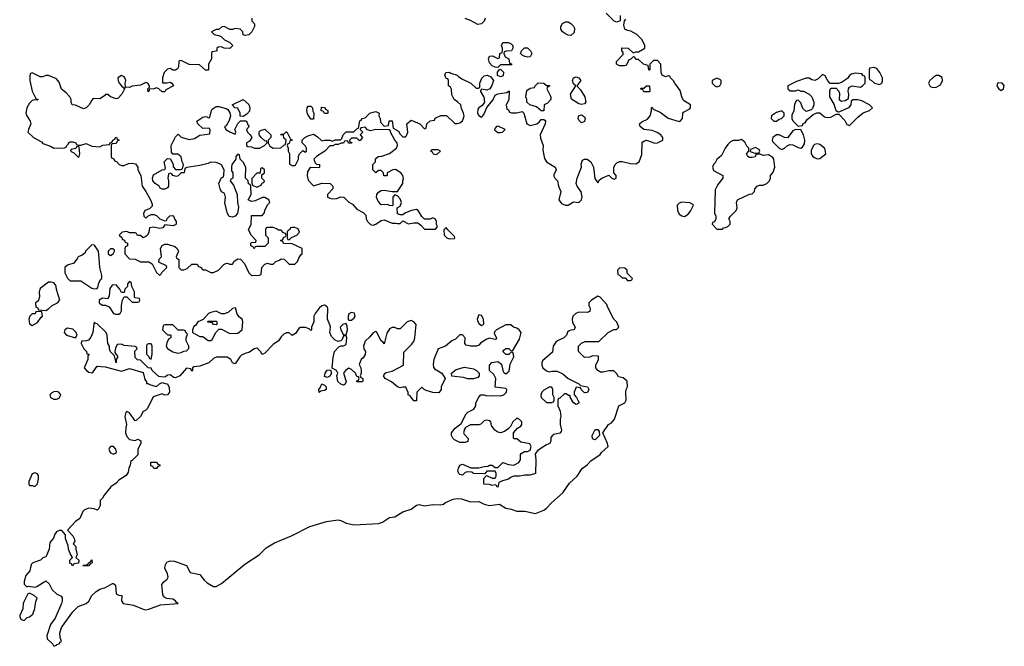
# Model space of a CAD drawing. Header units: inches. Extents: x 2601469 to 2753575, y 449403 to 582909.
# Tile 321 of 350: x 2711438 to 2718713, y 487134 to 491759. Entities that reach past the tile are written whole.
import ezdxf

# ---------------------------------------------------------------- set-up
doc = ezdxf.new("R2010")
doc.units = ezdxf.units.IN
doc.header["$MEASUREMENT"] = 0
doc.layers.add('C7418', color=7, linetype='Continuous')
doc.layers.add('C7419', color=7, linetype='Continuous')

msp = doc.modelspace()

# ---------------------------------------------------------------- linework, layer by layer
at = {"layer": 'C7418', "color": 4, "elevation": 4}
for points in [[(2711864.1, 490000), (2711836.9, 489963.1), (2711790, 489948), (2711772, 489930), (2711771, 489890), (2711790, 489852), (2711810, 489831.3), (2711890, 489832), (2711970, 489778), (2711990, 489772), (2712010, 489774), (2712016.4, 489783.6), (2712022, 489818), (2712036.4, 489843.6), (2712046, 489850), (2712046, 489870), (2712029.1, 489929.1), (2712024.5, 490000)], [(2712244, 490000), (2712250, 489994), (2712290, 489992), (2712330, 489972), (2712391.6, 489971.6), (2712416.9, 489956.9), (2712450, 489894), (2712470, 489874), (2712482, 489878), (2712487.3, 489892.7), (2712526, 489930), (2712522, 489942), (2712466, 489970), (2712468.4, 489991.6), (2712476.4, 490000)], [(2712597.3, 490000), (2712598, 489998), (2712614, 489990), (2712614, 489930), (2712630, 489914), (2712650, 489914), (2712676.4, 489923.6), (2712710, 489954), (2712750, 489954), (2712758, 489938), (2712772.7, 489932.7), (2712790, 489914), (2712810, 489914), (2712850, 489894), (2712870, 489894), (2712906, 489910), (2712947.3, 489952.7), (2712960.4, 489959.6), (2712970, 489962), (2712990, 489954), (2713010, 489954), (2713023.1, 489976.9), (2713050, 489994), (2713070, 489992), (2713099.9, 489959.9), (2713130, 489892), (2713150, 489872), (2713210, 489874), (2713222, 489878), (2713228, 489930), (2713250, 489954), (2713270, 489962), (2713290, 489954), (2713310, 489954), (2713330, 489974), (2713356.4, 489983.6), (2713370, 489994), (2713392.7, 489992.7), (2713430, 489954), (2713470, 489954), (2713490, 489974), (2713500.2, 489999.8), (2713500.4, 490000)]]:
    msp.add_lwpolyline(points, dxfattribs=at)
for points in [[(2715872.7, 489927.3), (2715854, 489910), (2715858, 489878), (2715870, 489874), (2715890, 489854), (2715912.7, 489852.7), (2715930, 489834), (2715950, 489834), (2715962, 489838), (2715966, 489850), (2715927.3, 489887.3), (2715926, 489910), (2715910, 489926)], [(2711670, 489822), (2711650, 489822), (2711590, 489775.3), (2711581, 489750), (2711585.4, 489714.6), (2711578, 489690), (2711570, 489678), (2711554, 489670), (2711558, 489638), (2711570, 489634), (2711578, 489618), (2711630, 489612), (2711650, 489624.7), (2711678, 489650), (2711718, 489670), (2711734, 489690), (2711708.9, 489768.9), (2711708.7, 489790), (2711703.1, 489803.1), (2711690, 489818)], [(2712250, 489826), (2712234, 489810), (2712234, 489790), (2712214, 489770), (2712210, 489746), (2712190, 489746), (2712178, 489770), (2712150, 489802), (2712121, 489799), (2712104.5, 489775.5), (2712099.1, 489720.9), (2712090, 489698), (2712050, 489704), (2712026, 489690), (2712026, 489670), (2712030, 489664.7), (2712050, 489651.3), (2712071.1, 489651.1), (2712098.8, 489638.8), (2712130, 489591.3), (2712145.4, 489585.4), (2712170, 489584.7), (2712184, 489596), (2712189, 489610), (2712189, 489650), (2712198, 489690), (2712210, 489714), (2712230, 489714), (2712270, 489674), (2712310, 489674), (2712322, 489678), (2712326, 489690), (2712322, 489702), (2712290, 489706), (2712286, 489710), (2712286, 489750), (2712266, 489790), (2712262, 489822)], [(2715710, 489718), (2715662, 489690), (2715642, 489670), (2715642, 489650), (2715652, 489630), (2715650, 489606), (2715630, 489598), (2715570, 489600.9), (2715546, 489590), (2715526, 489570), (2715518.8, 489550), (2715523.5, 489523.5), (2715542, 489490), (2715534, 489470), (2715510, 489468.7), (2715496.9, 489463.1), (2715486.4, 489453.6), (2715478, 489430), (2715458, 489410), (2715411.3, 489390), (2715399.9, 489380.1), (2715378.8, 489350), (2715373.7, 489306.3), (2715299.8, 489240.2), (2715294.8, 489230), (2715294.8, 489210), (2715304, 489190), (2715330, 489166.8), (2715350, 489161), (2715370, 489166), (2715410, 489164.7), (2715450, 489144.7), (2715490, 489112), (2715574, 489070), (2715578, 489058), (2715634, 489050), (2715642, 489030), (2715632.7, 489007.3), (2715610, 489006), (2715586, 489030), (2715582, 489042), (2715550, 489046), (2715534, 489010), (2715534, 488990), (2715551.6, 488971.6), (2715572, 488930), (2715550, 488918), (2715528.7, 488930), (2715506, 488974), (2715506, 488986), (2715494, 488986), (2715476.4, 488996.4), (2715463.6, 488996.4), (2715430, 488966), (2715418, 488962), (2715414, 488950), (2715414, 488910), (2715431.3, 488870), (2715436, 488830), (2715431.3, 488810), (2715432, 488770), (2715442, 488730), (2715439.6, 488720.4), (2715430, 488708), (2715383.6, 488696.4), (2715371.6, 488688.4), (2715363.6, 488676.4), (2715362, 488650), (2715354, 488630), (2715330, 488622), (2715298, 488602), (2715264, 488576), (2715246, 488554), (2715250.6, 488510), (2715250, 488408.7), (2715210, 488398), (2715170, 488398), (2715130, 488388.7), (2715090, 488388.7), (2715070, 488382), (2715050, 488368.7), (2715004.7, 488355.3), (2714978, 488342), (2714971.3, 488308.7), (2714966, 488310), (2714962, 488322), (2714950, 488326), (2714930, 488322), (2714910, 488328), (2714868, 488330), (2714868.4, 488371.6), (2714886, 488394), (2714930, 488374), (2714950, 488374), (2714958, 488390), (2714958, 488410), (2714950, 488426), (2714890, 488426), (2714874, 488406), (2714790, 488408.7), (2714779, 488419), (2714750, 488422), (2714730, 488418), (2714710, 488398), (2714690, 488402), (2714682, 488410), (2714675.3, 488430), (2714679, 488450), (2714690, 488471.3), (2714710, 488478), (2714771.6, 488451.6), (2714830, 488451.3), (2714870, 488462), (2714896.4, 488463.6), (2714908.9, 488471.1), (2714930, 488472), (2714950, 488454), (2714970, 488454), (2715008.7, 488491.3), (2715050, 488476), (2715088.7, 488471.3), (2715126, 488490), (2715138, 488510), (2715138, 488550), (2715142, 488558), (2715168.4, 488571.6), (2715190, 488572), (2715210, 488582), (2715218, 488610), (2715207.3, 488627.3), (2715140.4, 488640.4), (2715110, 488666), (2715090, 488666), (2715086, 488670), (2715086, 488710), (2715116.4, 488743.6), (2715140.4, 488759.6), (2715148, 488770), (2715148, 488790), (2715130, 488808), (2715110, 488818), (2715082, 488790), (2715063.6, 488756.4), (2715043.6, 488736.4), (2715019.6, 488720.4), (2714990, 488708.7), (2714970, 488715.3), (2714948.7, 488730), (2714924.7, 488764.7), (2714918, 488790), (2714910, 488798), (2714890, 488802), (2714870, 488798), (2714845.4, 488774.6), (2714830, 488768.7), (2714770, 488768.7), (2714731.3, 488748.7), (2714723.6, 488736.4), (2714718, 488710), (2714721, 488701), (2714751.6, 488668.4), (2714750, 488646), (2714730, 488638), (2714690, 488638), (2714650, 488658), (2714638, 488670), (2714628, 488690), (2714628, 488710), (2714656.4, 488743.6), (2714700.4, 488779.6), (2714738, 488850), (2714750, 488862), (2714794.6, 488885.4), (2714808, 488910), (2714808, 488930), (2714830, 488974), (2714846, 488990), (2714870, 488991.3), (2714890, 488982), (2714930, 488986), (2714990, 488982.8), (2715015.3, 488990), (2715035.3, 489010), (2715038, 489030), (2715030, 489038), (2714950, 489046), (2714957.2, 489110), (2714940.9, 489140.9), (2714908, 489170), (2714908, 489210), (2714926, 489230), (2714970, 489236), (2714997.3, 489217.3), (2715006.8, 489170), (2715015.3, 489155.3), (2715030, 489144.7), (2715054.5, 489165.5), (2715062.7, 489217.3), (2715088, 489270), (2715087.3, 489287.3), (2715082, 489302), (2715070, 489306), (2715051.3, 489288.7), (2715030, 489288.7), (2715008.9, 489311.1), (2715016.4, 489323.6), (2715030, 489331.3), (2715051.3, 489331.3), (2715070, 489314), (2715082, 489318), (2715130, 489402), (2715142, 489450), (2715128, 489470), (2715110, 489482), (2715086, 489490), (2715067.3, 489507.3), (2715030, 489508), (2714962, 489470), (2714945.4, 489454.6), (2714943.6, 489443.6), (2714962, 489410), (2714958, 489402), (2714950, 489398), (2714910, 489408.7), (2714890, 489402), (2714844.7, 489375.3), (2714830, 489358), (2714814, 489350), (2714770, 489349.2), (2714738, 489358), (2714728, 489370), (2714728.7, 489410), (2714710, 489434), (2714690, 489434), (2714658, 489402), (2714630, 489389), (2714584.7, 489350), (2714530, 489329.2), (2714498.4, 489250), (2714493.7, 489213.7), (2714495.3, 489195.3), (2714502.8, 489182.8), (2714558, 489150), (2714582, 489110), (2714552, 489050), (2714551.6, 489028.4), (2714535.3, 489004.7), (2714490, 489006.6), (2714442, 489022), (2714426, 489030), (2714410, 489046), (2714372, 489010), (2714370, 488946), (2714350, 488946), (2714322, 488982), (2714308, 488990), (2714307.3, 489007.3), (2714290, 489046), (2714270, 489048), (2714250, 489042), (2714230, 489048.7), (2714185.6, 489085.6), (2714138, 489110), (2714126, 489130), (2714138, 489150), (2714145.6, 489154.4), (2714190, 489164), (2714272.7, 489210), (2714275.3, 489304.7), (2714335.3, 489364.7), (2714351.4, 489388.6), (2714357, 489410), (2714368, 489510), (2714350, 489528), (2714330, 489538), (2714302, 489530), (2714250, 489478), (2714230, 489478), (2714210, 489488), (2714190, 489488), (2714170, 489478), (2714150, 489446), (2714130, 489366), (2714122, 489382), (2714108.4, 489388.4), (2714074.6, 489454.6), (2714070, 489458), (2714050, 489448), (2714023.6, 489416.4), (2713990, 489386), (2713978, 489350), (2713981, 489330), (2713992, 489310), (2713991.6, 489288.4), (2713976.9, 489263.1), (2713962, 489250), (2713945.4, 489214.6), (2713958, 489190), (2713962, 489170), (2713962, 489150), (2713954, 489130), (2713958, 489118), (2713974, 489110), (2713974, 489090), (2713970, 489086), (2713930, 489086), (2713930, 489094), (2713942, 489098), (2713946, 489110), (2713942, 489122), (2713930, 489126), (2713918, 489150), (2713890, 489178), (2713870, 489188), (2713844.7, 489170), (2713831.3, 489150), (2713851, 489089), (2713842, 489070), (2713830, 489062), (2713810, 489068.7), (2713789.3, 489089.3), (2713782, 489130), (2713788, 489150), (2713778, 489170), (2713746, 489186), (2713746, 489190), (2713754.6, 489265.4), (2713765.2, 489310), (2713795.5, 489344.5), (2713810, 489351.3), (2713830, 489352), (2713850, 489362), (2713855.3, 489410), (2713850, 489426), (2713830, 489426), (2713821, 489399), (2713811.1, 489388.9), (2713790, 489384), (2713770, 489392.7), (2713741.6, 489421.6), (2713729, 489450), (2713733.2, 489490), (2713730, 489506), (2713712.7, 489550), (2713715.1, 489630), (2713710, 489639.3), (2713690, 489651.3), (2713670, 489647), (2713650.6, 489630), (2713621, 489590), (2713611.3, 489570), (2713612, 489530), (2713594, 489490), (2713594, 489470), (2713590, 489466), (2713578, 489478), (2713550, 489488), (2713510, 489488), (2713499.6, 489480.4), (2713476.9, 489443.1), (2713451.6, 489428.4), (2713430, 489448), (2713410, 489448), (2713390, 489438), (2713370, 489418), (2713351.1, 489388.9), (2713310, 489362), (2713250, 489298), (2713230, 489288), (2713218, 489310), (2713198, 489330), (2713190, 489334), (2713170, 489328.7), (2713136, 489304), (2713103.5, 489296.5), (2713078, 489282), (2713064.7, 489270), (2713030, 489218), (2713010, 489226), (2712998, 489250), (2712970, 489268), (2712890, 489268.7), (2712870, 489258), (2712834.4, 489225.6), (2712770, 489202), (2712723.6, 489196.4), (2712714, 489190), (2712714, 489170), (2712710, 489166), (2712702, 489182), (2712670, 489186), (2712622, 489130), (2712590, 489115.3), (2712578, 489118), (2712550, 489138), (2712530, 489135.3), (2712516, 489124), (2712499.8, 489120.2), (2712465.2, 489125.2), (2712418, 489170), (2712410, 489186), (2712388.4, 489188.4), (2712330, 489246), (2712308.4, 489248.4), (2712290, 489266), (2712288, 489312), (2712306, 489330), (2712302, 489342), (2712290, 489346), (2712210, 489354), (2712190, 489364), (2712158, 489362), (2712145.4, 489334.6), (2712142, 489310), (2712142, 489302), (2712162, 489270), (2712152, 489250), (2712150, 489226), (2712138, 489278), (2712110, 489308), (2712102, 489330), (2712102, 489350), (2712089, 489370), (2712085.2, 489430), (2712077.2, 489450), (2712010, 489515.3), (2711998, 489518), (2711990, 489526), (2711984.7, 489515.3), (2711977.3, 489450), (2711963.5, 489416.5), (2711945.4, 489394.6), (2711930, 489388), (2711894, 489386), (2711892, 489370), (2711912, 489330), (2711932, 489310), (2711934, 489294), (2711952, 489290), (2711942, 489278), (2711942, 489250), (2711914, 489190), (2711932, 489170), (2711950, 489158), (2711970, 489152), (2711980.4, 489159.6), (2712010, 489202), (2712070, 489196), (2712190, 489164.7), (2712250, 489184.7), (2712350, 489154), (2712363.6, 489103.6), (2712374, 489086), (2712374, 489074), (2712386, 489074), (2712403.6, 489063.6), (2712450, 489052), (2712470, 489072), (2712490, 489082), (2712512.7, 489072.7), (2712531.3, 489071.3), (2712543.6, 489043.6), (2712546, 489010), (2712530, 488989), (2712508.9, 488988.9), (2712490, 488998), (2712425.4, 488974.6), (2712382, 488890), (2712370, 488878), (2712350, 488868), (2712330.9, 488829.1), (2712299.6, 488800.4), (2712290, 488798), (2712250, 488858), (2712230, 488868), (2712221, 488859), (2712216, 488830), (2712226, 488770), (2712221, 488750), (2712220.7, 488710), (2712230, 488682), (2712250, 488661), (2712290, 488652), (2712310, 488662), (2712332, 488650), (2712332, 488630), (2712312, 488590), (2712311.6, 488548.4), (2712270, 488506), (2712258, 488502), (2712254, 488470), (2712244.7, 488450), (2712239.6, 488420.4), (2712224.7, 488395.3), (2712170, 488361.2), (2712150, 488339), (2712112, 488310), (2712061, 488250), (2712050, 488228), (2712032, 488210), (2712032.7, 488172.7), (2712016.9, 488143.1), (2712010, 488138), (2711988.9, 488148.9), (2711950, 488153.2), (2711918, 488142), (2711904.7, 488130), (2711882, 488078), (2711850, 488054), (2711792, 487990), (2711830.5, 487950.5), (2711841, 487930), (2711844.7, 487910), (2711832, 487890), (2711852, 487870), (2711852, 487850), (2711862, 487810), (2711854, 487790), (2711874, 487770), (2711872.7, 487747.3), (2711838, 487742), (2711830, 487728.7), (2711822, 487742), (2711808.4, 487748.4), (2711809.3, 487770.7), (2711828, 487790), (2711810, 487818), (2711799, 487850), (2711796.4, 487876.4), (2711777.2, 487930), (2711777.2, 487957.2), (2711750, 487988), (2711730, 487988.7), (2711710, 487978), (2711698, 487962), (2711687.1, 487932.9), (2711661, 487899), (2711654.8, 487850), (2711636.3, 487803.7), (2711630, 487795.3), (2711610, 487788), (2711591.3, 487768.7), (2711534, 487750), (2711522, 487738), (2711512, 487690), (2711483.5, 487656.5), (2711471.6, 487611.6), (2711472, 487592), (2711490, 487574), (2711502, 487578), (2711550, 487570.8), (2711565.6, 487574.4), (2711630, 487618), (2711655.3, 487595.3), (2711678, 487550), (2711710, 487521), (2711743.6, 487503.6), (2711751.6, 487491.6), (2711752, 487470), (2711746, 487450), (2711699.3, 487340.7), (2711665.1, 487294.9), (2711638, 487210), (2711641, 487190), (2711682, 487150), (2711690, 487134), (2711710, 487142), (2711712.9, 487147.1), (2711730, 487152), (2711736.5, 487163.5), (2711748, 487170), (2711738, 487198), (2711735.1, 487230), (2711747.6, 487272.4), (2711831.8, 487388.2), (2711870, 487426.8), (2711929.1, 487450.9), (2711950, 487466), (2711972.1, 487507.9), (2712002, 487538), (2712030, 487554.8), (2712071.9, 487568.1), (2712123.1, 487596.9), (2712130, 487598), (2712144.7, 487584.7), (2712150, 487522), (2712170, 487511.3), (2712192, 487510), (2712191, 487470), (2712202, 487450), (2712278, 487438), (2712350, 487407.2), (2712370, 487403.6), (2712392.5, 487407.5), (2712479.1, 487440.9), (2712608, 487450), (2712596.5, 487456.5), (2712589, 487470), (2712570, 487480.9), (2712526, 487486), (2712512.5, 487492.5), (2712501.5, 487501.5), (2712496, 487516), (2712489, 487590), (2712504, 487610), (2712528.7, 487630), (2712535.3, 487644.7), (2712529.2, 487670), (2712509.4, 487710), (2712512, 487730), (2712524.9, 487755.1), (2712550, 487765.5), (2712582, 487762), (2712670.9, 487730.9), (2712698, 487678), (2712770, 487664.7), (2712802, 487622), (2712823.4, 487603.4), (2712870, 487574.8), (2712890, 487575.5), (2712930, 487598), (2713100.4, 487739.6), (2713206.6, 487810), (2713259.8, 487860.2), (2713321.4, 487898.6), (2713445.1, 487950), (2713582.4, 488017.6), (2713704.9, 488055.1), (2713790, 488067.1), (2713810, 488062.8), (2713850, 488042), (2713910, 488030.4), (2714090, 488040.2), (2714118.7, 488050), (2714170, 488085.3), (2714210, 488090.4), (2714270, 488126.5), (2714330, 488147.3), (2714370, 488176.4), (2714390, 488179.5), (2714430, 488171.7), (2714490, 488180.8), (2714550, 488178.9), (2714570, 488183.7), (2714585.1, 488194.9), (2714639.8, 488220.2), (2714670, 488225.8), (2714702.6, 488222.6), (2714770, 488199.5), (2714830, 488202), (2714870, 488183.6), (2714910, 488173.7), (2714983.5, 488183.5), (2715030, 488154.8), (2715070, 488146.4), (2715110.4, 488130.4), (2715170.4, 488130.4), (2715250, 488114.8), (2715310, 488139.1), (2715330, 488153), (2715366.6, 488193.4), (2715450, 488267.2), (2715501.4, 488338.6), (2715558, 488390), (2715594.3, 488445.7), (2715630, 488474), (2715657.2, 488502.8), (2715728, 488550), (2715736.4, 488563.6), (2715786, 488610), (2715782, 488630), (2715746, 488710), (2715788.9, 488771.1), (2715810, 488784.7), (2715834, 488810), (2715866, 488910), (2715910, 488932), (2715919, 488950), (2715915.3, 489010), (2715918, 489030), (2715928, 489050), (2715926, 489090), (2715896.4, 489116.4), (2715862, 489122), (2715850, 489146), (2715827.3, 489167.3), (2715790, 489168), (2715750, 489158), (2715730, 489158), (2715708.9, 489168.9), (2715695.3, 489190), (2715695.3, 489210), (2715715.3, 489250), (2715715.3, 489275.3), (2715670, 489278), (2715650, 489268), (2715610, 489266), (2715566, 489310), (2715566, 489350), (2715588.4, 489371.6), (2715616.4, 489383.6), (2715716.4, 489383.6), (2715786, 489450), (2715828.4, 489471.6), (2715847.3, 489472.7), (2715866, 489490), (2715850, 489526), (2715828.4, 489548.4), (2715780.4, 489640.4), (2715776.4, 489656.4), (2715726, 489710)], [(2711590, 489606), (2711558, 489602), (2711552, 489588), (2711530, 489588), (2711512, 489570), (2711506, 489550), (2711510, 489514), (2711530, 489502), (2711570, 489524.7), (2711596.4, 489563.6), (2711606, 489570), (2711602, 489602)], [(2713033.2, 489633.2), (2713010, 489628), (2712979.8, 489600.2), (2712951.1, 489588.9), (2712928.4, 489588.4), (2712890, 489608), (2712850, 489598), (2712834, 489590), (2712792.7, 489547.3), (2712754, 489530), (2712736.9, 489503.1), (2712725.4, 489494.6), (2712714, 489470), (2712714, 489450), (2712770, 489422), (2712790, 489422), (2712830, 489392), (2712850, 489392), (2712860.4, 489399.6), (2712888, 489450), (2712910, 489474), (2712930, 489474), (2712990, 489442), (2713050, 489446), (2713082, 489470), (2713087.3, 489532.7), (2713082, 489550), (2713062.7, 489562.7), (2713045.2, 489585.2)], [(2712890, 489508), (2712868.9, 489508.9), (2712862, 489522), (2712830, 489526), (2712826, 489530), (2712830, 489534), (2712890, 489534), (2712894, 489530), (2712894, 489510)], [(2713890, 489599), (2713870, 489588), (2713864, 489570), (2713866, 489546), (2713870, 489542), (2713890, 489541), (2713910, 489558), (2713916, 489570), (2713912.1, 489592.1)], [(2714830, 489582), (2714817.3, 489550), (2714819.8, 489539.8), (2714830, 489518), (2714850, 489502), (2714868, 489512), (2714865.2, 489550), (2714850, 489575.3)], [(2711790, 489482), (2711772, 489470), (2711766, 489450), (2711784.7, 489430), (2711850, 489412), (2711862, 489430), (2711855.3, 489450), (2711830, 489474)], [(2712570, 489506), (2712510, 489506), (2712498, 489502), (2712494, 489470), (2712530, 489434), (2712550, 489434), (2712554, 489430), (2712554, 489410), (2712538, 489402), (2712525.4, 489374.6), (2712521, 489350), (2712530, 489332), (2712570, 489306.8), (2712610, 489298), (2712630, 489302), (2712650, 489312), (2712670, 489314), (2712687.3, 489332.7), (2712688, 489350), (2712668.7, 489390), (2712668.7, 489411.3), (2712678, 489438), (2712666, 489450), (2712662, 489462), (2712647.3, 489467.3), (2712608.4, 489468.4)], [(2713850, 489518), (2713824.7, 489510), (2713806.8, 489490), (2713811, 489470), (2713830, 489432), (2713850, 489434), (2713859, 489470), (2713858, 489498)], [(2712410, 489366), (2712390, 489366), (2712378, 489362), (2712374, 489350), (2712374, 489290), (2712392.7, 489272.7), (2712398, 489258), (2712410, 489254), (2712418, 489290), (2712418, 489350)], [(2713710, 489118), (2713690, 489126), (2713695.3, 489150), (2713710, 489171.3), (2713734, 489174), (2713742, 489150), (2713730, 489128.7)], [(2714750, 489109), (2714718, 489118), (2714630, 489128), (2714628.7, 489150), (2714662, 489178), (2714724.7, 489195.3), (2714790, 489182), (2714814, 489170), (2714832, 489150), (2714832, 489130), (2714822, 489118), (2714790, 489109)], [(2713650, 489008), (2713649.2, 489030), (2713659, 489041), (2713670, 489072), (2713690, 489062), (2713702, 489050), (2713702, 489030), (2713690, 489022), (2713662, 489018)], [(2715350, 489048), (2715310, 489024), (2715296, 489010), (2715287.5, 488987.5), (2715291.3, 488970), (2715330, 488934), (2715370, 488934), (2715382, 488938), (2715386, 488950), (2715386, 488970), (2715378, 488990), (2715378, 489030), (2715370, 489046)], [(2711710, 489016), (2711690, 489013.2), (2711674.4, 489005.6), (2711661, 488990), (2711666, 488970), (2711690, 488957.3), (2711710, 488957.3), (2711730, 488966.8), (2711741.2, 488990), (2711728, 489010)], [(2715690, 488658), (2715670, 488666), (2715668.9, 488691.1), (2715690, 488734), (2715710, 488734), (2715719.6, 488719.6), (2715722, 488690)], [(2712130, 488608.7), (2712110, 488608.7), (2712100.7, 488599.3), (2712096, 488590), (2712102.8, 488570), (2712110, 488562.8), (2712130, 488551.3), (2712150, 488562), (2712154, 488570), (2712148.7, 488590)], [(2712430, 488446), (2712422, 488462), (2712407.3, 488467.3), (2712407.3, 488492.7), (2712450, 488494), (2712458, 488478), (2712472.7, 488472.7), (2712472.7, 488467.3), (2712458, 488462), (2712450, 488446)], [(2711550, 488415.3), (2711530, 488406), (2711504.7, 488350), (2711504.7, 488330), (2711510, 488322), (2711530, 488322), (2711550, 488314), (2711570, 488334), (2711578, 488370), (2711578, 488390), (2711570, 488406)], [(2711910, 487726), (2711906, 487730), (2711910, 487734), (2711942, 487738), (2711946, 487750), (2711962, 487758), (2711970, 487772), (2711974, 487750), (2711958, 487742), (2711950, 487728)], [(2711510, 487526), (2711498, 487522), (2711470, 487466), (2711464.7, 487450), (2711462, 487410), (2711439.6, 487360.4), (2711438, 487350), (2711450, 487332), (2711470, 487324.7), (2711494, 487346), (2711510, 487352), (2711534, 487370), (2711550, 487414), (2711556.4, 487463.6), (2711566, 487490), (2711546, 487510)]]:
    msp.add_lwpolyline(points, close=True, dxfattribs=at)
at = {"layer": 'C7419', "color": 4, "elevation": 4}
for points in [[(2715874, 491790), (2715874, 491750), (2715850, 491742), (2715830, 491748.7), (2715770, 491808)], [(2713154, 491770), (2713154, 491750), (2713174, 491730), (2713172, 491710), (2713152, 491670), (2713130, 491648.7), (2713103.1, 491643.1), (2713088.7, 491648.7), (2713086, 491670), (2713066, 491690), (2713030, 491695.3), (2713010, 491688), (2712990, 491688), (2712950, 491708), (2712932.7, 491707.3), (2712910, 491686), (2712890, 491686), (2712854, 491670), (2712874, 491650), (2712910, 491642), (2712930, 491632), (2712951.1, 491611.1), (2712991.1, 491591.1), (2713011.6, 491568.4), (2712990, 491548), (2712950, 491548.7), (2712930, 491558), (2712903.6, 491556.4), (2712894, 491550), (2712894, 491530), (2712890, 491526), (2712858, 491522), (2712854, 491510), (2712854, 491470), (2712832, 491430), (2712834, 491390), (2712830, 491386), (2712810, 491386), (2712767.3, 491427.3), (2712690, 491428), (2712636.4, 491456.4), (2712622, 491458), (2712614, 491450), (2712612, 491412), (2712603.6, 491396.4), (2712590, 491388), (2712570, 491388), (2712550, 491398), (2712530, 491395.3), (2712504.7, 491370), (2712492, 491330), (2712494, 491294), (2712527.3, 491292.7), (2712550, 491298), (2712562, 491290), (2712574, 491270), (2712518, 491242), (2712510, 491228), (2712490, 491226), (2712466, 491250), (2712450, 491255.3), (2712430, 491248), (2712394, 491246), (2712394, 491234), (2712388, 491228), (2712386, 491250), (2712398, 491262), (2712398, 491270), (2712386, 491290), (2712370, 491295.3), (2712330, 491275.3), (2712270, 491268.7), (2712250, 491258), (2712220.4, 491260.4), (2712218, 491290), (2712222, 491310), (2712215.3, 491330), (2712210, 491338), (2712190, 491348), (2712162, 491330), (2712164.7, 491310), (2712172, 491290), (2712190, 491272), (2712210, 491254), (2712218, 491258), (2712192, 491210), (2712162, 491178), (2712150, 491175.3), (2712109.2, 491189.2), (2712090, 491208), (2712072.7, 491207.3), (2712063.6, 491196.4), (2712030, 491175.3), (2711982, 491178), (2711970, 491166), (2711952, 491130), (2711930, 491108.7), (2711910, 491102), (2711850, 491128), (2711826, 491130), (2711818, 491150), (2711818, 491170), (2711808, 491190), (2711780.4, 491220.4), (2711746, 491246), (2711730, 491298), (2711710, 491322), (2711650, 491348), (2711630, 491348), (2711610, 491338), (2711590, 491338), (2711530, 491366), (2711518, 491362), (2711512.7, 491347.3), (2711512, 491310), (2711530.9, 491230.9), (2711558, 491178), (2711574, 491170), (2711570, 491166), (2711550, 491168), (2711530, 491162), (2711510, 491144), (2711490.7, 491110), (2711484, 491070), (2711490.8, 491050), (2711516, 491010), (2711521, 490990), (2711502, 490950), (2711498, 490930), (2711541, 490890), (2711598, 490858), (2711610, 490846), (2711666.8, 490826.8), (2711690, 490812), (2711770, 490814), (2711782, 490818), (2711786, 490830), (2711798, 490842), (2711798, 490850), (2711810, 490858), (2711830, 490858), (2711854, 490850), (2711858, 490838), (2711870, 490834), (2711890, 490834), (2711930, 490844.7), (2711970, 490824.7), (2712030, 490822), (2712052.7, 490832.7), (2712102, 490838), (2712106, 490850), (2712122, 490858), (2712126, 490870), (2712142, 490878), (2712146, 490890), (2712152.7, 490892.7), (2712158, 490878), (2712174, 490870), (2712158, 490862), (2712150, 490846), (2712118, 490842), (2712114, 490830), (2712114, 490750), (2712118, 490738), (2712132.7, 490732.7), (2712138, 490718), (2712152.7, 490712.7), (2712174, 490690), (2712190, 490682), (2712210, 490682), (2712243.1, 490696.9), (2712270, 490701), (2712294.4, 490694.4), (2712311.3, 490670), (2712312, 490650), (2712332, 490610), (2712342, 490530), (2712371, 490491), (2712404.7, 490430), (2712416.9, 490396.9), (2712416, 490384), (2712396, 490364), (2712362, 490350), (2712352, 490330), (2712354, 490310), (2712370, 490294), (2712386, 490310), (2712410, 490322), (2712430, 490322), (2712450, 490314), (2712474, 490290), (2712510, 490274), (2712522, 490278), (2712527.3, 490292.7), (2712547.3, 490312.7), (2712570, 490314), (2712574, 490310), (2712583.6, 490283.6), (2712594, 490270), (2712594, 490250), (2712590, 490246), (2712570, 490238), (2712510, 490246), (2712496, 490224), (2712470, 490218), (2712430, 490228), (2712398, 490222), (2712392, 490190), (2712382, 490170), (2712370, 490158), (2712350, 490148), (2712330, 490166), (2712307.3, 490167.3), (2712302, 490182), (2712290, 490186), (2712250, 490186), (2712230, 490195.3), (2712194, 490190), (2712174, 490170), (2712192.7, 490152.7), (2712198, 490138), (2712212.7, 490132.7), (2712218, 490118), (2712234, 490110), (2712234, 490090), (2712218, 490082), (2712214, 490070), (2712214, 490030), (2712244, 490000)], [(2713500.4, 490000), (2713516.4, 490023.6), (2713526, 490030), (2713526, 490070), (2713450, 490106), (2713387.3, 490107.3), (2713382, 490122), (2713366, 490130), (2713382, 490138), (2713387.3, 490152.7), (2713402, 490158), (2713406, 490170), (2713402, 490182), (2713387.3, 490187.3), (2713370, 490206), (2713350, 490206), (2713336.4, 490216.4), (2713310, 490226), (2713270, 490226), (2713258, 490222), (2713254, 490210), (2713254, 490170), (2713274, 490150), (2713274, 490110), (2713250, 490086), (2713190, 490086), (2713178, 490082), (2713170, 490068), (2713162, 490082), (2713146, 490090), (2713146, 490110), (2713150, 490114), (2713182, 490118), (2713186, 490130), (2713150, 490166), (2713128.9, 490208.9), (2713148, 490250), (2713150, 490314), (2713230, 490314), (2713247.3, 490332.7), (2713248.4, 490351.6), (2713268.4, 490391.6), (2713286, 490410), (2713278, 490430), (2713250, 490448), (2713232.7, 490447.3), (2713176.9, 490423.1), (2713150, 490418), (2713126, 490430), (2713148, 490470), (2713146, 490530), (2713142, 490542), (2713128.7, 490548.7), (2713126, 490570), (2713106, 490590), (2713108, 490670), (2713088.9, 490708.9), (2713066, 490730), (2713062, 490762), (2713050, 490766), (2713034, 490750), (2713034, 490730), (2713004.7, 490690), (2713002, 490670), (2713003.6, 490643.6), (2713014, 490630), (2713012.7, 490592.7), (2713010, 490586), (2712998, 490582), (2712994, 490570), (2713018.8, 490538.8), (2713044, 490470), (2713047.3, 490410), (2713054.8, 490374.8), (2713047.3, 490330), (2713030, 490309.2), (2713010, 490301.2), (2712986.3, 490306.3), (2712972.7, 490330), (2712954.6, 490405.4), (2712959, 490450), (2712954, 490470), (2712950, 490478), (2712928.9, 490488.9), (2712918, 490510), (2712909, 490550), (2712930, 490594), (2712942, 490598), (2712947.3, 490612.7), (2712948, 490650), (2712928.4, 490688.4), (2712910, 490698), (2712890, 490706), (2712850, 490708), (2712830, 490698), (2712770, 490682), (2712672.7, 490667.3), (2712658, 490662), (2712654, 490630), (2712630, 490628), (2712610, 490608), (2712596.9, 490603.1), (2712568.4, 490608.4), (2712562, 490622), (2712550, 490626), (2712538, 490622), (2712532, 490590), (2712538, 490570), (2712538, 490530), (2712530, 490518), (2712510, 490508), (2712490, 490508), (2712476.4, 490516.4), (2712468, 490530), (2712438, 490550), (2712422, 490570), (2712419, 490590), (2712425.6, 490614.4), (2712490, 490652), (2712510, 490654), (2712516.4, 490663.6), (2712506, 490710), (2712530, 490734), (2712552.7, 490732.7), (2712572, 490690), (2712572.7, 490672.7), (2712590, 490654), (2712627.3, 490652.7), (2712642, 490658), (2712648, 490690), (2712638, 490710), (2712630, 490746), (2712607.3, 490767.3), (2712570, 490766), (2712560.4, 490780.4), (2712558, 490830), (2712574.6, 490865.4), (2712590, 490894), (2712610, 490914), (2712631.1, 490891.1), (2712690, 490876), (2712730, 490882.8), (2712770, 490906.8), (2712842, 490918), (2712846, 490950), (2712838, 490958), (2712790, 490955.3), (2712755.3, 490990), (2712746, 491010), (2712790, 491041), (2712810, 491044.7), (2712822, 491042), (2712830, 491034), (2712842, 491038), (2712855.3, 491090), (2712861.2, 491098.8), (2712890, 491118), (2712910, 491118.8), (2712963.5, 491103.5), (2712975.3, 491095.3), (2712991.1, 491071.1), (2712996, 491050), (2712985.8, 491014.2), (2712963.5, 490976.5), (2712952, 490970), (2712962, 490950), (2712990, 490931.3), (2713030, 490914), (2713035.3, 490930), (2713028, 490950), (2713050, 490994), (2713070, 491014), (2713110, 491014), (2713114, 491010), (2713123.6, 490983.6), (2713134, 490970), (2713114, 490950), (2713122, 490930), (2713142, 490910), (2713152, 490890), (2713136.9, 490863.1), (2713114, 490850), (2713114, 490830), (2713123.6, 490823.6), (2713150, 490822), (2713172, 490812), (2713210, 490811.3), (2713248, 490830), (2713266, 490850), (2713262, 490862), (2713250, 490866), (2713222, 490890), (2713208, 490910), (2713208, 490932), (2713218, 490942), (2713250, 490952), (2713294, 490910), (2713294, 490890), (2713274, 490870), (2713274, 490850), (2713285.4, 490825.4), (2713310, 490812), (2713367.3, 490812.7), (2713390, 490834), (2713402, 490838), (2713406, 490870), (2713390, 490886), (2713386, 490906), (2713366, 490910), (2713370, 490914), (2713390, 490914), (2713407.3, 490932.7), (2713412.7, 490932.7), (2713438, 490878), (2713454, 490870), (2713434, 490866), (2713430, 490846), (2713418, 490842), (2713414, 490830), (2713422, 490810), (2713422, 490790), (2713432, 490770), (2713432.7, 490692.7), (2713450, 490682), (2713470, 490682), (2713475.3, 490684.7), (2713498, 490730), (2713498, 490750), (2713506, 490770), (2713530, 490794), (2713550, 490782), (2713558, 490790), (2713558, 490810), (2713550, 490826), (2713526, 490850), (2713526, 490870), (2713546, 490890), (2713574.8, 490905.2), (2713610, 490914.8), (2713637.1, 490897.1), (2713670, 490864.7), (2713690, 490871), (2713730, 490871.3), (2713750, 490862), (2713770, 490872), (2713807.3, 490872.7), (2713818, 490882), (2713828, 490910), (2713850, 490932), (2713907.3, 490932.7), (2713930, 490954), (2713942, 490958), (2713950, 491014), (2713962, 491018), (2713968.7, 491031.3), (2713990, 491034), (2714026, 491070), (2714050, 491078), (2714070, 491082), (2714094, 491070), (2714092, 491050), (2714102, 491030), (2714103.6, 491003.6), (2714130, 490974), (2714162, 490978), (2714167.3, 491012.7), (2714190, 491014), (2714198, 490958), (2714236.9, 490936.9), (2714250, 490914), (2714270, 490894), (2714290, 490894), (2714296.4, 490903.6), (2714306, 490930), (2714298, 490990), (2714330, 491018), (2714394, 490990), (2714430, 490954), (2714442, 490958), (2714446, 490990), (2714470, 491014), (2714502, 491018), (2714507.3, 491032.7), (2714549, 491051), (2714592, 491052), (2714652.7, 490992.7), (2714670, 490992), (2714690, 490998), (2714710, 491012), (2714715.5, 491024.5), (2714722, 491050), (2714718, 491070), (2714703.1, 491103.1), (2714698, 491130), (2714673.6, 491153.6), (2714648, 491170), (2714630, 491206), (2714627.3, 491247.3), (2714622, 491262), (2714606, 491270), (2714606, 491310), (2714602, 491322), (2714590, 491326), (2714578, 491350), (2714586, 491370), (2714611.1, 491371.1), (2714623.6, 491363.6), (2714670.9, 491350.9), (2714679.6, 491339.6), (2714703.6, 491323.6), (2714772, 491290), (2714810, 491254), (2714830, 491254), (2714838, 491262), (2714839, 491290), (2714852.5, 491327.5), (2714870, 491346), (2714891.1, 491351.1), (2714918.8, 491338.8), (2714938, 491310), (2714927.3, 491272.7), (2714911.3, 491248.7), (2714890, 491239), (2714850, 491246), (2714842, 491238), (2714842, 491230), (2714867.1, 491187.1), (2714871.3, 491150), (2714854.4, 491125.6), (2714831.3, 491110), (2714822, 491098), (2714820.7, 491070), (2714830, 491051.3), (2714850, 491041), (2714859, 491050), (2714870, 491064.7), (2714888.9, 491111.1), (2714933.6, 491166.4), (2714950, 491202), (2714970, 491212), (2715038, 491222), (2715054, 491234), (2715050.9, 491169.1), (2715032, 491130), (2715038, 491098), (2715050, 491094), (2715058, 491078), (2715072.7, 491072.7), (2715110, 491071.3), (2715150, 491082), (2715162, 491070), (2715184.7, 490990), (2715210, 490978), (2715258, 490990), (2715276.5, 491003.5), (2715290, 491022), (2715310, 491022), (2715316.9, 491016.9), (2715322, 491010), (2715321, 490990), (2715284, 490910), (2715285.2, 490885.2), (2715304.7, 490830), (2715303.6, 490796.4), (2715316, 490736), (2715330.9, 490710.9), (2715394, 490670), (2715399.6, 490659.6), (2715402, 490650), (2715385.4, 490614.6), (2715385.4, 490605.4), (2715392, 490590), (2715412, 490570), (2715418, 490530), (2715436, 490490), (2715421, 490430), (2715442.4, 490402.4), (2715470, 490390.6), (2715490, 490390.7), (2715530, 490416), (2715570, 490410.7), (2715589.6, 490430.4), (2715592.9, 490452.9), (2715587.6, 490487.6), (2715556, 490530), (2715549.3, 490550), (2715557.2, 490590), (2715589.2, 490670), (2715586.3, 490693.7), (2715596.5, 490723.5), (2715610, 490730.8), (2715630, 490730.7), (2715657.3, 490710), (2715678.8, 490670), (2715687.9, 490587.9), (2715710, 490554), (2715723.1, 490576.9), (2715738, 490590), (2715790, 490612), (2715814, 490590), (2715830, 490582), (2715836.4, 490583.6), (2715846, 490590), (2715846, 490610), (2715828, 490628), (2715828.4, 490668.4), (2715838, 490690), (2715850, 490702), (2715870, 490712), (2715888.4, 490711.6), (2715950, 490697.3), (2715990, 490696), (2716015.3, 490710), (2716034.6, 490765.4), (2716038, 490850), (2716043.1, 490856.9), (2716054, 490866), (2716070, 490871), (2716131.9, 490848.1), (2716150, 490850.8), (2716188.7, 490870), (2716188.7, 490890), (2716174, 490910), (2716147, 490927), (2716110, 490940.9), (2716050, 490949), (2716022, 490970), (2716018, 490990), (2716034.6, 491005.4), (2716076, 491024), (2716095.3, 491050), (2716106, 491086), (2716106, 491110), (2716110, 491114), (2716118, 491098), (2716170, 491078), (2716230, 491032), (2716310, 491006.8), (2716318, 491010), (2716335.3, 491030), (2716338, 491070), (2716343.1, 491076.9), (2716390, 491102), (2716395.3, 491110), (2716395.3, 491130), (2716343.2, 491163.2), (2716329.5, 491189.5), (2716318, 491238), (2716278, 491290), (2716268.7, 491308.7), (2716246, 491330), (2716242, 491342), (2716230, 491346), (2716210, 491338), (2716186, 491350), (2716178, 491370), (2716175.3, 491430), (2716150, 491458), (2716122, 491458), (2716094, 491430), (2716094, 491390), (2716090, 491386), (2716086, 491390), (2716082, 491422), (2716046, 491430), (2716010, 491466), (2715990, 491466), (2715982, 491482), (2715970, 491486), (2715952.7, 491467.3), (2715938, 491462), (2715918, 491422), (2715910, 491418), (2715870, 491418), (2715848, 491430), (2715848.4, 491451.6), (2715896.4, 491503.6), (2715896.4, 491516.4), (2715887.3, 491532.7), (2715887.3, 491552.7), (2715934, 491550), (2715970, 491514), (2715990, 491522), (2716010, 491522), (2716058, 491550), (2716058, 491570), (2716038, 491610), (2715998, 491650), (2715954.2, 491674.2), (2715930, 491679), (2715908.7, 491690), (2715902, 491718), (2715906, 491750), (2715916.4, 491763.6)], [(2714878, 491770), (2714870.9, 491749.1), (2714850.9, 491729.1), (2714823.1, 491723.1), (2714770, 491754), (2714730, 491768.7)], [(2712024.5, 490000), (2712021.2, 490050), (2711990, 490095.3), (2711970, 490098), (2711924.7, 490050), (2711922, 490038), (2711899.8, 490020.2), (2711870, 490008), (2711864.1, 490000)], [(2712476.4, 490000), (2712486, 490010), (2712478, 490070), (2712490, 490092), (2712510, 490102), (2712530, 490102), (2712585.4, 490085.4), (2712602, 490070), (2712612, 490050), (2712594, 490010), (2712597.3, 490000)]]:
    msp.add_lwpolyline(points, dxfattribs=at)
for points in [[(2715510, 491644), (2715490, 491645.2), (2715470, 491654), (2715448.7, 491670), (2715435.3, 491690), (2715435.3, 491710), (2715449.3, 491730.7), (2715470, 491744.7), (2715490, 491744.7), (2715510, 491731.3), (2715530.6, 491710.6), (2715536.8, 491696.8), (2715534, 491666)], [(2714970, 491406), (2714950, 491408), (2714930, 491418), (2714910, 491442), (2714902, 491470), (2714908.7, 491490), (2714931.6, 491491.6), (2714970, 491474), (2714982, 491478), (2714986, 491510), (2715002, 491518), (2715006, 491530), (2715006, 491550), (2714998, 491570), (2715008.7, 491591.3), (2715048.4, 491591.6), (2715070, 491582), (2715082, 491570), (2715082, 491550), (2715071.3, 491528.7), (2715032.7, 491527.3), (2715018, 491522), (2715014, 491510), (2715025.4, 491485.4), (2715051.3, 491471.3), (2715058, 491438), (2715070, 491434), (2715074, 491426), (2714990, 491426)], [(2715190, 491482), (2715170, 491488.7), (2715150, 491498), (2715138, 491510), (2715146, 491530), (2715167.3, 491552.7), (2715190, 491552), (2715212, 491530), (2715222, 491510), (2715210, 491486)], [(2714990, 491338), (2714968.4, 491348.4), (2714968.4, 491371.6), (2714986, 491394), (2714992.7, 491392.7), (2715011.6, 491371.6), (2715010, 491346)], [(2717610, 491364), (2717583.5, 491356.5), (2717570, 491348), (2717554.8, 491325.2), (2717510, 491295.3), (2717487.3, 491287.3), (2717427.3, 491287.3), (2717408.4, 491308.4), (2717390, 491346), (2717370, 491355.3), (2717336.9, 491323.1), (2717314, 491310), (2717290, 491315.3), (2717270, 491328.7), (2717250, 491328.7), (2717176.9, 491303.1), (2717114, 491270), (2717114, 491250), (2717130, 491234), (2717170, 491234), (2717190, 491242), (2717210, 491232), (2717230, 491231.3), (2717270.6, 491210.6), (2717292, 491190), (2717304.7, 491150), (2717306, 491130), (2717296, 491104), (2717285.4, 491094.6), (2717250, 491082), (2717224.7, 491104.7), (2717210, 491146), (2717190, 491166), (2717178, 491162), (2717163.6, 491136.4), (2717156.9, 491083.1), (2717143.6, 491056.4), (2717142, 491030), (2717150, 491014), (2717190, 490974), (2717222, 490978), (2717227.3, 490992.7), (2717242, 490998), (2717256.4, 491023.6), (2717300.2, 491059.8), (2717328.7, 491071.3), (2717350.7, 491070.7), (2717383.6, 491043.6), (2717410, 491038), (2717430, 491041), (2717470, 491062), (2717490, 491062), (2717534.2, 491014.2), (2717550, 490984.7), (2717570, 490978), (2717630, 491041), (2717670, 491071), (2717718, 491090), (2717738, 491110), (2717718, 491130), (2717660.2, 491160.2), (2717630, 491168.7), (2717592.7, 491167.3), (2717582, 491158), (2717578, 491130), (2717562, 491110), (2717490, 491078), (2717480.4, 491080.4), (2717470, 491086), (2717456.4, 491136.4), (2717424, 491190), (2717423.1, 491236.9), (2717430, 491254), (2717470, 491254), (2717491.1, 491231.1), (2717494.8, 491214.8), (2717492, 491170), (2717510, 491158), (2717537.2, 491162.8), (2717562, 491178), (2717564, 491210), (2717559, 491230), (2717562, 491250), (2717570, 491262), (2717590, 491272), (2717650, 491262), (2717666, 491270), (2717686, 491290), (2717686, 491330), (2717682, 491342), (2717670, 491346), (2717659, 491359)], [(2717750, 491406), (2717718, 491402), (2717714, 491390), (2717714, 491330), (2717718, 491318), (2717730, 491314), (2717754, 491290), (2717790, 491282), (2717808.4, 491291.6), (2717814, 491306), (2717813.2, 491330), (2717794, 491370), (2717770, 491398)], [(2718230, 491348.7), (2718210, 491348.7), (2718186.4, 491333.6), (2718162, 491310), (2718152, 491290), (2718162, 491270), (2718170, 491264.7), (2718190, 491258), (2718210, 491262), (2718240.4, 491279.6), (2718255.3, 491310), (2718253.6, 491333.6)], [(2715330, 491274), (2715350, 491274), (2715354, 491270), (2715338, 491262), (2715334, 491250), (2715362, 491190), (2715362, 491170), (2715336.9, 491143.1), (2715314, 491130), (2715310, 491086), (2715290, 491086), (2715256.4, 491116.4), (2715206, 491130), (2715186, 491150), (2715186, 491170), (2715178, 491190), (2715184, 491236), (2715210, 491254), (2715242, 491258), (2715246, 491270), (2715270, 491294), (2715311.6, 491291.6)], [(2715590, 491134), (2715570, 491139), (2715514, 491174), (2715508.7, 491210), (2715546, 491270), (2715530, 491286), (2715522, 491310), (2715530, 491331.3), (2715550, 491338), (2715570, 491331.3), (2715584.7, 491310), (2715554, 491270), (2715582, 491242), (2715614.8, 491190), (2715622, 491150), (2715610, 491138)], [(2716590, 491328), (2716554, 491310), (2716554, 491290), (2716574, 491270), (2716590, 491264.7), (2716610, 491272), (2716622, 491290), (2716622, 491310), (2716616.5, 491316.5)], [(2718667.1, 491292.9), (2718662, 491290), (2718658, 491270), (2718670, 491252), (2718690, 491238), (2718708, 491250), (2718712.9, 491272.9), (2718698, 491290)], [(2716050, 491228), (2716042, 491242), (2716026, 491250), (2716030, 491254), (2716050, 491254), (2716070, 491272), (2716091.6, 491271.6), (2716094, 491230), (2716090, 491228)], [(2713090, 491046), (2713067.3, 491047.3), (2713066, 491070), (2713050, 491106), (2713028.4, 491108.4), (2713008, 491130), (2713090, 491171.3), (2713130, 491134), (2713138, 491110), (2713135.3, 491084.7), (2713116.9, 491063.1)], [(2713590, 491026), (2713565.6, 491065.6), (2713559, 491090), (2713562, 491110), (2713570, 491122), (2713590, 491122), (2713602, 491110), (2713604.7, 491084.7), (2713612, 491070), (2713610, 491026)], [(2713690, 491066), (2713682, 491082), (2713666, 491090), (2713667.3, 491112.7), (2713690, 491112), (2713698, 491098), (2713714, 491090), (2713714, 491070), (2713710, 491068)], [(2715590, 490998), (2715570, 491018), (2715564, 491030), (2715568.9, 491051.1), (2715590, 491058), (2715610, 491042), (2715616, 491030), (2715610, 491008)], [(2717070, 491086), (2717030, 491075.3), (2716992, 491050), (2716991.3, 491030), (2717010, 491011.3), (2717030, 491011.3), (2717050, 491024.7), (2717066, 491030), (2717086, 491050), (2717086, 491070)], [(2713990, 490966), (2713958, 490962), (2713954, 490950), (2713974, 490930), (2713954, 490910), (2713972, 490890), (2713952.7, 490867.3), (2713947.3, 490867.3), (2713930, 490886), (2713890, 490886), (2713874, 490870), (2713878, 490858), (2713892.7, 490852.7), (2713890, 490848), (2713868.4, 490848.4), (2713862, 490862), (2713850, 490866), (2713838, 490862), (2713831.6, 490848.4), (2713812.7, 490847.3), (2713790, 490838), (2713770, 490838), (2713751.1, 490828.9), (2713730, 490828), (2713692, 490790), (2713632, 490750), (2713612, 490730), (2713622, 490702), (2713630, 490694), (2713654, 490690), (2713654, 490670), (2713650, 490666), (2713590, 490668), (2713579.6, 490660.4), (2713563.6, 490636.4), (2713562, 490610), (2713570, 490574), (2713610, 490532), (2713670, 490552), (2713730.9, 490550.9), (2713750.9, 490530.9), (2713752, 490510), (2713711.3, 490470), (2713712, 490450), (2713730, 490441), (2713750, 490438), (2713780.4, 490439.6), (2713810, 490452), (2713834, 490450), (2713870, 490412), (2713896.9, 490396.9), (2713930, 490362), (2713976.9, 490336.9), (2713996, 490316), (2713998.8, 490290), (2714006.8, 490270), (2714030, 490246.8), (2714050, 490242.8), (2714070, 490251), (2714110, 490278), (2714130, 490282), (2714190, 490258), (2714218, 490258), (2714226, 490254), (2714250, 490254), (2714270, 490274), (2714310, 490252), (2714350, 490261), (2714378.8, 490258.8), (2714402, 490242), (2714430, 490212), (2714510, 490214), (2714526, 490230), (2714518, 490250), (2714518, 490270), (2714510, 490286), (2714490, 490298), (2714470, 490286), (2714430, 490286), (2714410, 490306), (2714382, 490350), (2714370, 490359), (2714332, 490350), (2714287.5, 490332.5), (2714270, 490318), (2714250, 490318), (2714230, 490326), (2714226, 490370), (2714250, 490382), (2714259, 490410), (2714250, 490438), (2714230, 490458), (2714210, 490466), (2714194, 490450), (2714194, 490390), (2714190, 490386), (2714170, 490388), (2714155.3, 490395.3), (2714110, 490394), (2714100.2, 490400.2), (2714083.7, 490423.7), (2714073.2, 490450), (2714077.2, 490470), (2714090, 490486), (2714110, 490498), (2714130, 490501), (2714190, 490492), (2714230, 490492), (2714268, 490550), (2714268, 490570), (2714274, 490586), (2714268.7, 490610), (2714255.3, 490630), (2714214.6, 490654.6), (2714194, 490650), (2714154, 490630), (2714154, 490610), (2714150, 490606), (2714127.3, 490607.3), (2714126, 490630), (2714110, 490646), (2714090, 490646), (2714070, 490628), (2714046, 490650), (2714046, 490690), (2714066, 490710), (2714067.3, 490732.7), (2714086, 490750), (2714112.7, 490752.7), (2714170, 490771.3), (2714222, 490810), (2714228.7, 490830), (2714228, 490850), (2714208.7, 490870), (2714178, 490930), (2714178, 490938), (2714167.3, 490947.3), (2714070, 490948.7), (2714030, 490938), (2714007.3, 490947.3)], [(2714972.3, 490972.3), (2714962, 490970), (2714950, 490958), (2714947.3, 490947.3), (2714970, 490926.8), (2714990, 490926), (2715006, 490930), (2715026, 490950)], [(2717170, 490948), (2717150, 490938), (2717110, 490888), (2717090, 490888.7), (2717050, 490909), (2717030, 490908.7), (2717002, 490890), (2716998, 490870), (2717001, 490861), (2717050, 490812), (2717070, 490802), (2717088.9, 490811.1), (2717110, 490832), (2717130, 490838), (2717150, 490836), (2717190, 490816), (2717208.4, 490811.6), (2717222, 490818), (2717237.2, 490842.8), (2717239, 490870), (2717229.1, 490909.1), (2717210, 490946)], [(2716770, 490875.3), (2716748.4, 490868.4), (2716710, 490868), (2716690, 490858), (2716670, 490838), (2716651.3, 490810), (2716623.6, 490756.4), (2716590, 490728), (2716577.3, 490702.7), (2716564.7, 490690), (2716558, 490670), (2716565.4, 490645.4), (2716634, 490610), (2716634, 490590), (2716596, 490544), (2716576, 490504), (2716571.3, 490331.3), (2716582, 490310), (2716582, 490290), (2716572.7, 490267.3), (2716558, 490262), (2716554, 490250), (2716590, 490214), (2716630, 490214), (2716638, 490222), (2716650, 490224.7), (2716670, 490232), (2716688, 490250), (2716688, 490270), (2716678, 490290), (2716688.7, 490310), (2716732.7, 490350), (2716739.3, 490370), (2716734, 490410), (2716742, 490430), (2716830, 490472), (2716850, 490474), (2716866, 490490), (2716868.7, 490511.3), (2716886, 490530), (2716903.1, 490536.9), (2716930, 490538), (2716958, 490550), (2716978, 490570), (2716986, 490590), (2716986, 490610), (2717006, 490634), (2717017.2, 490670), (2717009.3, 490729.3), (2717002, 490742), (2716970, 490762), (2716930, 490758), (2716910, 490766), (2716890, 490766), (2716878, 490762), (2716872, 490748), (2716850, 490742), (2716830, 490742), (2716818, 490750), (2716808.7, 490770), (2716826, 490790), (2716826, 490810), (2716810, 490826), (2716796, 490856)], [(2717330, 490842), (2717310, 490838), (2717302, 490830), (2717285.4, 490794.6), (2717284.7, 490770), (2717298, 490750), (2717310, 490741), (2717330, 490731.3), (2717350, 490736), (2717393.2, 490770), (2717390, 490798), (2717384, 490810), (2717350, 490839)], [(2711870, 490826), (2711858, 490822), (2711851.6, 490808.4), (2711818, 490802), (2711814, 490790), (2711836.9, 490776.9), (2711870, 490744.7), (2711878, 490750), (2711882, 490770), (2711878, 490818)], [(2714530, 490798), (2714482, 490798), (2714474, 490790), (2714484.7, 490784.7), (2714494, 490770), (2714510, 490764.7), (2714526, 490770), (2714546, 490790)], [(2716875.3, 490815.3), (2716838, 490802), (2716834, 490790), (2716843.6, 490783.6), (2716870, 490774), (2716890, 490774), (2716902, 490778), (2716906, 490790), (2716902, 490802)], [(2713230, 490666), (2713218, 490662), (2713214, 490626), (2713190, 490626), (2713152.7, 490587.3), (2713152.7, 490552.7), (2713158, 490538), (2713190, 490522), (2713222, 490538), (2713230, 490554), (2713242, 490558), (2713246, 490570), (2713226, 490590), (2713226, 490614), (2713246, 490630), (2713246, 490650)], [(2716330, 490412.7), (2716310, 490404), (2716296, 490390), (2716298.8, 490350), (2716310, 490324.7), (2716330, 490311.3), (2716350, 490306.8), (2716376.5, 490323.5), (2716393.6, 490346.4), (2716415.3, 490390), (2716410, 490398), (2716388.4, 490408.4)], [(2713470, 490226), (2713450, 490226), (2713438, 490222), (2713434, 490210), (2713418, 490202), (2713414, 490190), (2713414, 490150), (2713418, 490138), (2713430, 490134), (2713447.3, 490152.7), (2713486, 490170), (2713506, 490190), (2713494.6, 490214.6)], [(2714590, 490226), (2714572.7, 490207.3), (2714574, 490170), (2714594, 490150), (2714610, 490142), (2714650, 490144.7), (2714653.2, 490150), (2714650, 490158), (2714598, 490210)], [(2712110, 490068), (2712092, 490050), (2712092, 490030), (2712110, 490018), (2712128, 490030), (2712138, 490050), (2712138, 490058), (2712127.3, 490067.3)]]:
    msp.add_lwpolyline(points, close=True, dxfattribs=at)

doc.saveas('drawing.dxf')
